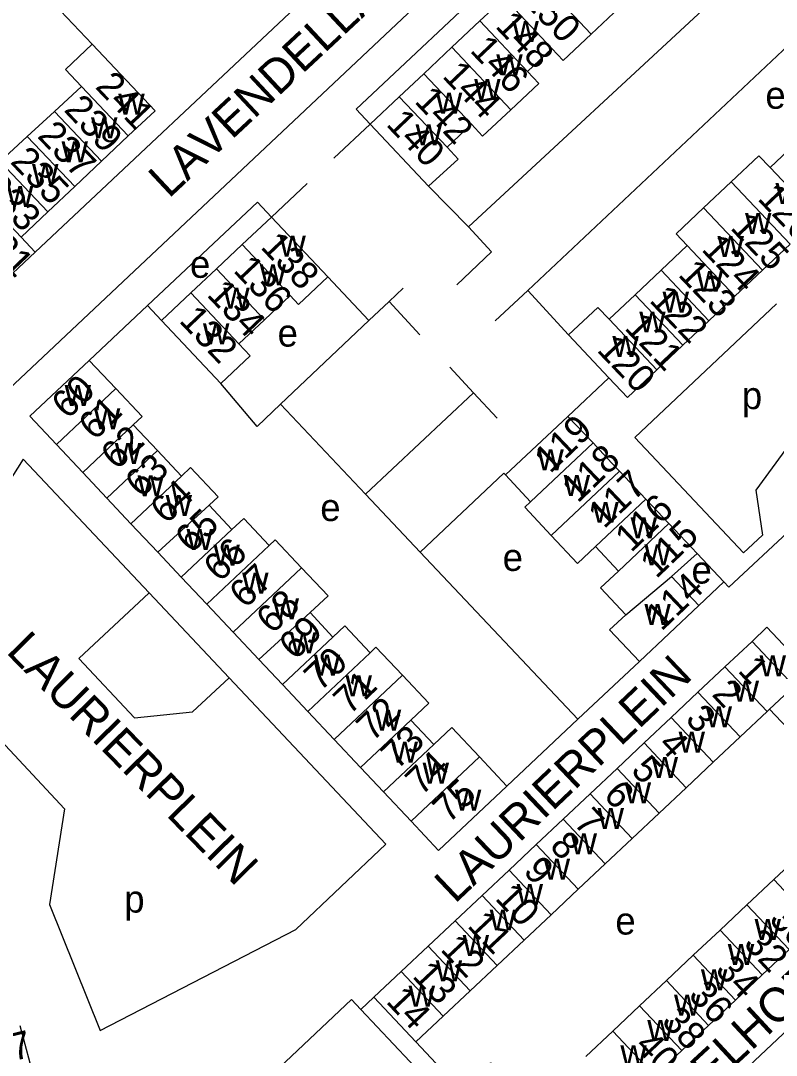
# Model space of a CAD drawing. Extents: x 161258 to 163262, y 380749 to 382054.
# Drawn here: x 162757.6 to 162868.3, y 381217.9 to 381369.5 of the extents above; entities that cross this region are included whole.
import ezdxf

# ---------------------------------------------------------------- set-up
doc = ezdxf.new("R2010")
doc.units = 0
for name, color, linetype in [('BLT_Basislijn', 7, 'Continuous'), ('BLT_Bebouwing', 7, 'Continuous'), ('BLT_Centroide', 7, 'Continuous'), ('BLT_Huisnummer', 7, 'Continuous'), ('BLT_Huisnummer_ tussenligend', 7, 'Continuous'), ('BLT_Onderverdeling_panden', 7, 'Continuous'), ('BLT_Straatnaam', 7, 'Continuous')]:
    doc.layers.add(name, color=color, linetype=linetype)

msp = doc.modelspace()

# ---------------------------------------------------------------- linework, layer by layer
at = {"layer": 'BLT_Basislijn'}
for p, q in [((162684.19, 381248.03), (162860.79, 381414.31)), ((162878.43, 381390.52), (162823.19, 381339.25)), ((162813.14, 381385.83), (162759.72, 381335.54)), ((162831.86, 381329.93), (162886.79, 381381.67)), ((162768.07, 381366.03), (162759.99, 381374.58)), ((162808.77, 381354.3), (162803.48, 381349.31)), ((162794.32, 381340.68), (162799.53, 381345.59)), ((162823.19, 381339.25), (162817.34, 381345.2)), ((162802.57, 381331.91), (162808.59, 381325.52)), ((162811.55, 381328.31), (162813.63, 381330.27)), ((162831.86, 381329.93), (162827.1, 381325.47)), ((162837.83, 381323.42), (162831.86, 381329.93)), ((162767.63, 381319.68), (162776.17, 381327.71)), ((162778.22, 381325.53), (162776.17, 381327.71)), ((162808.59, 381325.52), (162811.55, 381328.31)), ((162811.55, 381328.31), (162816.06, 381323.43)), ((162847.53, 381308.41), (162868.28, 381327.96)), ((162808.59, 381325.52), (162795.64, 381313.26)), ((162823.93, 381314.95), (162820.46, 381318.68)), ((162837.74, 381311.47), (162843.75, 381317.13)), ((162823.93, 381314.95), (162808.08, 381300.07)), ((162823.93, 381314.95), (162827.39, 381311.23)), ((162795.64, 381313.26), (162808.08, 381300.07)), ((162847.53, 381308.41), (162863.45, 381291.47)), ((162757.96, 381305.23), (162776.4, 381285.64)), ((162808.08, 381300.07), (162816.09, 381291.57)), ((162870.62, 381295.18), (162861.32, 381286.48)), ((162816.09, 381291.57), (162839.21, 381267.11)), ((162856.66, 381291.41), (162860.59, 381287.26)), ((162856.91, 381283.78), (162860.59, 381287.26)), ((162860.59, 381287.26), (162861.32, 381286.48)), ((162776.4, 381285.64), (162788.11, 381273.2)), ((162864.7, 381278.52), (162866.88, 381280.58)), ((162866.88, 381280.58), (162891.97, 381253.93)), ((162839.21, 381267.11), (162848.21, 381275.58)), ((162788.11, 381273.2), (162811.06, 381248.81)), ((162867.27, 381268.58), (162880.02, 381255.05)), ((162828.81, 381257.32), (162839.21, 381267.11)), ((162809.32, 381226.38), (162807.42, 381224.6))]:
    msp.add_line(p, q, dxfattribs=at)
for points in [[(162849.96, 381397.18), (162806.71, 381356.48), (162808.77, 381354.3)], [(162776.17, 381327.71), (162792.27, 381342.86), (162794.32, 381340.68)], [(162823.19, 381339.25), (162826.56, 381335.62), (162821.48, 381330.76)], [(162881.08, 381322.33), (162865.25, 381300.67), (162866.24, 381294.07), (162863.45, 381291.47)], [(162795.64, 381313.26), (162792.24, 381310.01), (162786.89, 381316.32)], [(162757.96, 381305.23), (162748.36, 381290.05), (162752.63, 381266.16), (162764.01, 381254), (162761.84, 381239.98), (162769.26, 381221.52), (162797.87, 381236.28), (162811.06, 381248.81)], [(162816.09, 381291.57), (162828.36, 381303.15), (162828.58, 381302.92)], [(162776.4, 381285.64), (162766.12, 381276.03), (162774.27, 381267.32), (162782.78, 381268.22), (162788.11, 381273.2)], [(162815.49, 381219.83), (162822.13, 381212.78), (162826.4, 381216.79), (162832.28, 381210.09)]]:
    msp.add_lwpolyline(points, dxfattribs=at)
at = {"layer": 'BLT_Bebouwing'}
for p, q in [((162824.85, 381369.44), (162828.45, 381372.82)), ((162820.74, 381365.57), (162824.85, 381369.44)), ((162816.62, 381361.69), (162820.74, 381365.57)), ((162835.4, 381365.39), (162831.83, 381362.03)), ((162813.03, 381358.31), (162816.62, 381361.69)), ((162762.53, 381356.17), (162766.5, 381359.84)), ((162808.77, 381354.3), (162813.03, 381358.31)), ((162758.57, 381352.5), (162762.53, 381356.17)), ((162817.34, 381345.2), (162808.77, 381354.3)), ((162823.6, 381354.28), (162820.04, 381350.93)), ((162754.6, 381348.83), (162758.57, 381352.5)), ((162773.36, 381352.57), (162769.43, 381348.86)), ((162870.93, 381351.33), (162867.37, 381347.94)), ((162769.43, 381348.86), (162765.51, 381345.15)), ((162861.67, 381345.86), (162857.62, 381342.05)), ((162765.51, 381345.15), (162761.58, 381341.44)), ((162761.58, 381341.44), (162757.65, 381337.74)), ((162790.04, 381336.66), (162794.32, 381340.68)), ((162794.32, 381340.68), (162802.57, 381331.91)), ((162786.28, 381333.12), (162790.04, 381336.66)), ((162855.22, 381336.5), (162851.4, 381332.9)), ((162866.24, 381332.9), (162870.29, 381336.71)), ((162782.52, 381329.58), (162786.28, 381333.12)), ((162851.4, 381332.9), (162847.59, 381329.31)), ((162866.24, 381332.9), (162862.19, 381329.09)), ((162778.22, 381325.53), (162782.52, 381329.58)), ((162797.07, 381329.19), (162793.31, 381325.65)), ((162847.59, 381329.31), (162843.77, 381325.71)), ((162862.19, 381329.09), (162858.38, 381325.5)), ((162786.89, 381316.32), (162778.22, 381325.53)), ((162793.31, 381325.65), (162789.54, 381322.11)), ((162854.56, 381321.9), (162858.38, 381325.5)), ((162837.83, 381323.42), (162843.75, 381317.13)), ((162850.74, 381318.31), (162854.56, 381321.9)), ((162771.51, 381315.59), (162767.63, 381319.68)), ((162846.45, 381314.27), (162850.74, 381318.31)), ((162843.75, 381317.13), (162846.45, 381314.27)), ((162828.58, 381302.92), (162837.74, 381311.47)), ((162837.74, 381311.47), (162841.43, 381307.6)), ((162774.08, 381310.24), (162777.61, 381306.49)), ((162762.83, 381307.36), (162766.68, 381303.27)), ((162777.61, 381306.49), (162781.14, 381302.74)), ((162841.43, 381307.6), (162843.41, 381305.46)), ((162843.41, 381305.46), (162845.3, 381303.48)), ((162766.68, 381303.27), (162770.21, 381299.52)), ((162845.3, 381303.48), (162849.17, 381299.36)), ((162832.28, 381298.98), (162828.58, 381302.92)), ((162770.21, 381299.52), (162773.74, 381295.76)), ((162849.17, 381299.36), (162852.53, 381295.79)), ((162785.18, 381298.46), (162788.54, 381294.89)), ((162773.74, 381295.76), (162777.68, 381291.58)), ((162852.53, 381295.79), (162856.66, 381291.41)), ((162777.68, 381291.58), (162781.1, 381287.94)), ((162845.14, 381288.83), (162841.78, 381292.4)), ((162856.66, 381291.41), (162852.93, 381288.01)), ((162852.93, 381288.01), (162856.91, 381283.78)), ((162781.1, 381287.94), (162784.84, 381283.97)), ((162784.84, 381283.97), (162788.71, 381279.85)), ((162856.91, 381283.78), (162848.21, 381275.58)), ((162799.97, 381282.76), (162803.3, 381279.14)), ((162788.71, 381279.85), (162792.46, 381275.87)), ((162860.74, 381274.8), (162864.7, 381278.52)), ((162864.7, 381278.52), (162870.87, 381271.97)), ((162795.92, 381272.2), (162792.46, 381275.87)), ((162856.79, 381271.08), (162860.74, 381274.8)), ((162799.63, 381268.26), (162795.92, 381272.2)), ((162870.87, 381271.97), (162867.27, 381268.58)), ((162852.84, 381267.36), (162856.79, 381271.08)), ((162867.27, 381268.58), (162866.91, 381268.25)), ((162803.49, 381264.15), (162799.63, 381268.26)), ((162814.75, 381266.99), (162818.12, 381263.41)), ((162848.89, 381263.63), (162852.84, 381267.36)), ((162866.91, 381268.25), (162862.96, 381264.53)), ((162807.37, 381260.04), (162803.49, 381264.15)), ((162862.96, 381264.53), (162859.01, 381260.8)), ((162844.93, 381259.91), (162848.89, 381263.63)), ((162824.78, 381261.6), (162828.81, 381257.32)), ((162859.01, 381260.8), (162855.06, 381257.08)), ((162810.74, 381256.46), (162807.37, 381260.04)), ((162840.98, 381256.19), (162844.93, 381259.91)), ((162814.77, 381252.18), (162810.74, 381256.46)), ((162837.03, 381252.47), (162840.98, 381256.19)), ((162855.06, 381257.08), (162851.1, 381253.36)), ((162851.1, 381253.36), (162847.15, 381249.64)), ((162833.07, 381248.74), (162837.03, 381252.47)), ((162829.12, 381245.02), (162833.07, 381248.74)), ((162847.15, 381249.64), (162843.2, 381245.91)), ((162867.89, 381243.62), (162871.82, 381247.32)), ((162843.2, 381245.91), (162839.24, 381242.19)), ((162825.17, 381241.3), (162829.12, 381245.02)), ((162863.96, 381239.92), (162867.89, 381243.62)), ((162821.21, 381237.58), (162825.17, 381241.3)), ((162839.24, 381242.19), (162835.29, 381238.47)), ((162860.03, 381236.22), (162863.96, 381239.92)), ((162835.29, 381238.47), (162831.34, 381234.75)), ((162817.26, 381233.85), (162821.21, 381237.58)), ((162856.1, 381232.52), (162860.03, 381236.22)), ((162813.31, 381230.13), (162817.26, 381233.85)), ((162831.34, 381234.75), (162827.38, 381231.02)), ((162852.17, 381228.81), (162856.1, 381232.52)), ((162870.13, 381233.37), (162866.2, 381229.67)), ((162827.38, 381231.02), (162823.43, 381227.3)), ((162809.32, 381226.38), (162813.31, 381230.13)), ((162866.2, 381229.67), (162862.27, 381225.96)), ((162848.24, 381225.11), (162852.17, 381228.81)), ((162793.34, 381214.09), (162806.05, 381226.05)), ((162806.05, 381226.05), (162807.42, 381224.6)), ((162815.49, 381219.83), (162809.32, 381226.38)), ((162823.43, 381227.3), (162819.48, 381223.58)), ((162862.27, 381225.96), (162858.34, 381222.26)), ((162807.42, 381224.6), (162817.71, 381213.68)), ((162844.3, 381221.41), (162848.24, 381225.11)), ((162864.29, 381216.35), (162873.34, 381224.89)), ((162819.48, 381223.58), (162815.49, 381219.83)), ((162840.37, 381217.71), (162844.3, 381221.41)), ((162858.34, 381222.26), (162854.41, 381218.56)), ((162854.41, 381218.56), (162850.47, 381214.86))]:
    msp.add_line(p, q, dxfattribs=at)
for points in [[(162843.62, 381373.13), (162845.27, 381371.38), (162841.15, 381367.51)], [(162841.15, 381367.51), (162837.04, 381363.64), (162835.4, 381365.39)], [(162766.5, 381359.84), (162764.15, 381362.33), (162768.07, 381366.03)], [(162768.07, 381366.03), (162777.29, 381356.28), (162773.36, 381352.57)], [(162831.83, 381362.03), (162833.47, 381360.28), (162829.36, 381356.41)], [(162829.36, 381356.41), (162825.25, 381352.53), (162823.6, 381354.28)], [(162820.04, 381350.93), (162821.68, 381349.19), (162817.34, 381345.2)], [(162867.37, 381347.94), (162865.71, 381349.68), (162861.67, 381345.86)], [(162857.62, 381342.05), (162853.58, 381338.24), (162855.22, 381336.5)], [(162757.65, 381337.74), (162759.72, 381335.54)], [(162759.72, 381335.54), (162755.61, 381331.67)], [(162802.57, 381331.91), (162798.3, 381327.88), (162797.07, 381329.19)], [(162843.77, 381325.71), (162842.14, 381327.46), (162837.83, 381323.42)], [(162789.54, 381322.11), (162791.18, 381320.37), (162786.89, 381316.32)], [(162767.63, 381319.68), (162758.93, 381311.5), (162762.83, 381307.36)], [(162771.51, 381315.59), (162775.4, 381311.49), (162774.08, 381310.24)], [(162781.14, 381302.74), (162782.45, 381303.98), (162786.51, 381299.68), (162785.18, 381298.46)], [(162835.28, 381294.04), (162831.41, 381298.16), (162832.28, 381298.98)], [(162788.54, 381294.89), (162790.29, 381296.53), (162793.98, 381292.58)], [(162793.98, 381292.58), (162794.86, 381293.4), (162798.73, 381289.29)], [(162841.78, 381292.4), (162839.15, 381289.93), (162835.28, 381294.04)], [(162798.73, 381289.29), (162802.61, 381285.18), (162799.97, 381282.76)], [(162846.21, 381282.43), (162842.51, 381286.36), (162845.14, 381288.83)], [(162848.21, 381275.58), (162843.84, 381280.19), (162846.21, 381282.43)], [(162803.3, 381279.14), (162805.06, 381280.79), (162808.76, 381276.86)], [(162808.76, 381276.86), (162809.63, 381277.68), (162813.5, 381273.57)], [(162813.5, 381273.57), (162817.37, 381269.46), (162814.75, 381266.99)], [(162818.12, 381263.41), (162820.75, 381265.88), (162824.78, 381261.6)], [(162828.81, 381257.32), (162818.79, 381247.9), (162814.77, 381252.18)], [(162745.67, 381213.18), (162758.98, 381216.7), (162757.52, 381222.2)]]:
    msp.add_lwpolyline(points, dxfattribs=at)
at = {"layer": 'BLT_Onderverdeling_panden'}
for p, q in [((162832.53, 381376.67), (162841.15, 381367.51)), ((162828.45, 381372.82), (162835.4, 381365.39)), ((162824.85, 381369.44), (162831.83, 381362.03)), ((162820.74, 381365.57), (162829.36, 381356.41)), ((162816.62, 381361.69), (162823.6, 381354.28)), ((162766.5, 381359.84), (162773.36, 381352.57)), ((162813.03, 381358.31), (162820.04, 381350.93)), ((162762.53, 381356.17), (162769.43, 381348.86)), ((162758.57, 381352.5), (162765.51, 381345.15)), ((162754.6, 381348.83), (162761.58, 381341.44)), ((162867.37, 381347.94), (162874.33, 381340.52)), ((162861.67, 381345.86), (162870.29, 381336.71)), ((162857.62, 381342.05), (162866.24, 381332.9)), ((162790.04, 381336.66), (162797.07, 381329.19)), ((162855.22, 381336.5), (162862.19, 381329.09)), ((162786.28, 381333.12), (162793.31, 381325.65)), ((162851.4, 381332.9), (162858.38, 381325.5)), ((162782.52, 381329.58), (162789.54, 381322.11)), ((162847.59, 381329.31), (162854.56, 381321.9)), ((162843.77, 381325.71), (162850.74, 381318.31)), ((162762.83, 381307.36), (162771.51, 381315.59)), ((162774.08, 381310.24), (162766.68, 381303.27)), ((162770.21, 381299.52), (162777.61, 381306.49)), ((162841.43, 381307.6), (162832.28, 381298.98)), ((162835.28, 381294.04), (162845.3, 381303.48)), ((162781.14, 381302.74), (162773.74, 381295.76)), ((162841.78, 381292.4), (162849.17, 381299.36)), ((162777.68, 381291.58), (162785.18, 381298.46)), ((162852.53, 381295.79), (162845.14, 381288.83)), ((162788.54, 381294.89), (162781.1, 381287.94)), ((162784.84, 381283.97), (162793.98, 381292.58)), ((162798.73, 381289.29), (162788.71, 381279.85)), ((162846.21, 381282.43), (162852.93, 381288.01)), ((162792.46, 381275.87), (162799.97, 381282.76)), ((162803.3, 381279.14), (162795.92, 381272.2)), ((162808.76, 381276.86), (162799.63, 381268.26)), ((162860.74, 381274.8), (162866.91, 381268.25)), ((162803.49, 381264.15), (162813.5, 381273.57)), ((162856.79, 381271.08), (162862.96, 381264.53)), ((162814.75, 381266.99), (162807.37, 381260.04)), ((162852.84, 381267.36), (162859.01, 381260.8)), ((162810.74, 381256.46), (162818.12, 381263.41)), ((162848.89, 381263.63), (162855.06, 381257.08)), ((162824.78, 381261.6), (162814.77, 381252.18)), ((162844.93, 381259.91), (162851.1, 381253.36)), ((162840.98, 381256.19), (162847.15, 381249.64)), ((162837.03, 381252.47), (162843.2, 381245.91)), ((162833.07, 381248.74), (162839.24, 381242.19)), ((162829.12, 381245.02), (162835.29, 381238.47)), ((162867.89, 381243.62), (162874.06, 381237.07)), ((162825.17, 381241.3), (162831.34, 381234.75)), ((162863.96, 381239.92), (162870.13, 381233.37)), ((162821.21, 381237.58), (162827.38, 381231.02)), ((162860.03, 381236.22), (162866.2, 381229.67)), ((162817.26, 381233.85), (162823.43, 381227.3)), ((162856.1, 381232.52), (162862.27, 381225.96)), ((162813.31, 381230.13), (162819.48, 381223.58)), ((162852.17, 381228.81), (162858.34, 381222.26)), ((162848.24, 381225.11), (162854.41, 381218.56)), ((162844.3, 381221.41), (162850.47, 381214.86))]:
    msp.add_line(p, q, dxfattribs=at)
msp.add_lwpolyline([(162752.38, 381342.67), (162752.7, 381342.97), (162757.65, 381337.74)], dxfattribs=at)

# ---------------------------------------------------------------- texts
at = {"layer": 'BLT_Centroide'}
for s, p in [('w', (162829.61, 381366.35)), ('w', (162827.25, 381361.45)), ('w', (162824.01, 381357.86)), ('e', (162866.66, 381356.56)), ('w', (162771.89, 381355.68)), ('w', (162818.4, 381355.85)), ('w', (162767.9, 381352.21)), ('w', (162815.43, 381351.2)), ('w', (162763.58, 381348.71)), ('w', (162759.26, 381345.39)), ('w', (162868.14, 381342.61)), ('w', (162755.58, 381342.17)), ('w', (162863.68, 381338.23)), ('w', (162795.49, 381334.9)), ('w', (162859.65, 381334.82)), ('e', (162782.39, 381331.79)), ('w', (162792.61, 381330.7)), ('w', (162856.59, 381329.74)), ('w', (162787.27, 381327.29)), ('w', (162851.6, 381326.67)), ('w', (162848.19, 381323.78)), ('w', (162784.29, 381322.03)), ('e', (162795.22, 381321.71)), ('w', (162844.25, 381320.19)), ('w', (162764.03, 381313.01)), ('p', (162863.21, 381312.55)), ('w', (162768.32, 381309.59)), ('w', (162771.38, 381304.52)), ('w', (162833.27, 381303.6)), ('w', (162774.71, 381299.79)), ('w', (162837.12, 381299.83)), ('w', (162778.82, 381296.9)), ('e', (162801.47, 381296.15)), ('w', (162841.32, 381295.89)), ('w', (162846.92, 381293.61)), ('w', (162781.89, 381291.9)), ('w', (162785.83, 381289.63)), ('w', (162848.94, 381289.67)), ('e', (162828.18, 381288.84)), ('e', (162855.84, 381286.99)), ('w', (162790.03, 381285.51)), ('w', (162794.49, 381281.75)), ('w', (162848.94, 381280.94)), ('w', (162797.03, 381276.75)), ('w', (162800.53, 381273.51)), ('w', (162865.81, 381273.39)), ('w', (162805.17, 381270.45)), ('w', (162861.86, 381269.67)), ('w', (162809.46, 381265.46)), ('w', (162857.91, 381265.94)), ('w', (162853.95, 381262.22)), ('w', (162811.91, 381260.73)), ('w', (162816.46, 381257.66)), ('w', (162850, 381258.5)), ('w', (162846.05, 381254.77)), ('w', (162821.19, 381253.72)), ('w', (162842.09, 381251.05)), ('w', (162838.14, 381247.33)), ('w', (162834.19, 381243.61)), ('w', (162830.23, 381239.89)), ('p', (162772.76, 381238.78)), ('w', (162826.28, 381236.16)), ('e', (162844.69, 381235.56)), ('w', (162865.08, 381234.78)), ('w', (162822.33, 381232.44)), ('w', (162861.16, 381231.09)), ('w', (162818.38, 381228.72)), ('w', (162857.22, 381227.38)), ('w', (162814.41, 381224.98)), ('w', (162853.28, 381223.69)), ('w', (162849.36, 381219.98)), ('w', (162845.42, 381216.28))]:
    msp.add_text(s, height=4, dxfattribs=at).set_placement(p)
at = {"layer": 'BLT_Huisnummer'}
for s, rotation, p in [('148', 313.6052, (162826.96, 381368.57)), ('144', 313.6052, (162819.21, 381361.24)), ('241', 313.6052, (162768.38, 381359.69)), ('140', 313.6052, (162810.99, 381354.18)), ('237', 313.6052, (162759.9, 381352.47)), ('233', 313.6052, (162751.83, 381344.76)), ('126', 313.6052, (162865.38, 381343.3)), ('138', 313.6052, (162792.59, 381336.22)), ('124', 313.6052, (162857.16, 381335.87)), ('136', 313.6052, (162788.6, 381332.77)), ('134', 313.6052, (162784.72, 381329.21)), ('122', 313.6052, (162849.53, 381328.38)), ('132', 313.6052, (162780.65, 381325.42)), ('120', 313.6052, (162841.85, 381321.11)), ('60', 43.6052, (162764.47, 381310.94)), ('119', 43.6052, (162835.13, 381303)), ('62', 43.6052, (162771.69, 381303.5)), ('118', 43.6052, (162839.18, 381298.68)), ('64', 43.6052, (162778.93, 381295.57)), ('116', 43.6052, (162846.99, 381291.42)), ('66', 43.6052, (162786.73, 381287.07)), ('114', 43.6052, (162851.43, 381279.9)), ('68', 43.6052, (162794.44, 381279.47)), ('70', 43.6052, (162801.45, 381271.06)), ('1', 313.2782, (162862.49, 381274.14)), ('72', 43.6052, (162809.11, 381263.7)), ('3', 313.2782, (162854.78, 381266.97)), ('74', 43.6052, (162816.28, 381255.79)), ('5', 313.2782, (162846.82, 381259.49)), ('75', 43.6052, (162820.29, 381251.73)), ('7', 313.2782, (162838.42, 381251.81)), ('9', 313.2782, (162831.06, 381244.71)), ('30', 313.2782, (162867.04, 381237.64)), ('11', 313.2782, (162822.88, 381236.75)), ('34', 313.2782, (162859.15, 381230.22)), ('14', 313.2757, (162810.97, 381225.67)), ('38', 313.2782, (162851.3, 381222.7)), ('47', 13.6052, (162753.66, 381216.32))]:
    msp.add_text(s, height=4, rotation=rotation, dxfattribs=at).set_placement(p)
at = {"layer": 'BLT_Huisnummer_ tussenligend'}
for s, rotation, p in [('150', 313.6052, (162830.9, 381372.39)), ('146', 313.6052, (162823.27, 381365)), ('142', 313.6052, (162815.13, 381357.55)), ('239', 313.6052, (162763.8, 381356.3)), ('235', 313.6052, (162755.95, 381348.69)), ('231', 313.6052, (162750.77, 381338.07)), ('125', 313.6052, (162861.39, 381339.03)), ('123', 313.6052, (162853.73, 381332.16)), ('121', 313.6052, (162845.89, 381324.34)), ('61', 43.6052, (162768.43, 381307.83)), ('63', 43.6052, (162775.24, 381299.42)), ('117', 43.6052, (162843.03, 381294.89)), ('65', 43.6052, (162782.58, 381291.29)), ('115', 43.6052, (162850.67, 381287.6)), ('67', 43.6052, (162790.5, 381283.21)), ('69', 43.6052, (162797.76, 381275.64)), ('71', 43.6052, (162805.75, 381267.63)), ('2', 313.2782, (162858.68, 381270.67)), ('73', 43.6052, (162812.71, 381259.59)), ('4', 313.2782, (162850.79, 381263.25)), ('6', 313.2782, (162842.79, 381255.85)), ('8', 313.2782, (162834.92, 381248.38)), ('10', 313.2782, (162826.93, 381240.78)), ('12', 313.2782, (162818.93, 381233.3)), ('32', 313.2782, (162863.31, 381234.08)), ('13', 313.2782, (162814.81, 381229.38)), ('36', 313.2782, (162855.23, 381226.53)), ('40', 313.2782, (162847.37, 381219.11))]:
    msp.add_text(s, height=4, rotation=rotation, dxfattribs=at).set_placement(p)
at = {"layer": 'BLT_Straatnaam'}
for s, height, rotation, p in [('LAVENDELLAAN', 4.9999, 43.0476, (162779.28, 381343.32)), ('LAURIERPLEIN', 5, 314.5223, (162755.33, 381276.9)), ('LAURIERPLEIN', 5, 43.5223, (162821.19, 381239.99)), ('VENKELHOF', 5, 42.7914, (162845.24, 381200.52))]:
    msp.add_text(s, height=height, rotation=rotation, dxfattribs=at).set_placement(p)

doc.saveas('drawing.dxf')
